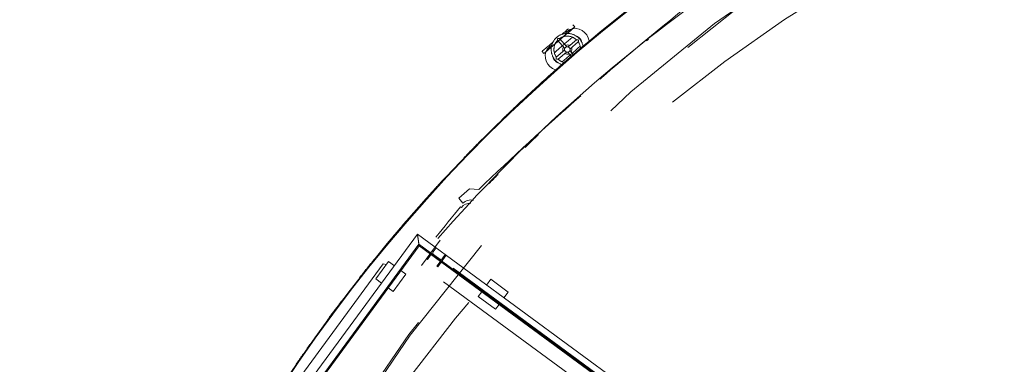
# Model space of a CAD drawing. Header units: metres. Extents: x 135583 to 135939, y 457896 to 458258.
# Tile 453 of 599: x 135723.09 to 135729.97, y 458059.71 to 458062.12. Entities that reach past the tile are written whole.
import ezdxf

# ---------------------------------------------------------------- set-up
doc = ezdxf.new("R2010")
doc.units = ezdxf.units.M
doc.linetypes.add('Hidden', pattern=[4, 2, -2])
doc.layers.add('NIEUWE INSTALLATIE', color=250, linetype='Continuous', lineweight=0)

msp = doc.modelspace()

# ---------------------------------------------------------------- linework, layer by layer
at = {"layer": 'NIEUWE INSTALLATIE'}
for p, q in [((135726.9161, 458062.0343), (135726.8959, 458062.0169)), ((135726.9656, 458062.0649), (135726.9532, 458062.0793)), ((135726.8458, 458061.9711), (135726.8957, 458061.9131)), ((135726.9101, 458061.9255), (135726.8602, 458061.9835)), ((135726.978, 458061.9747), (135726.9199, 458061.9247)), ((135726.9323, 458061.9103), (135726.9904, 458061.9603)), ((135726.7371, 458061.8935), (135726.7495, 458061.8791)), ((135726.8075, 458061.9408), (135726.7872, 458061.9234)), ((135726.895, 458061.9033), (135726.8369, 458061.8534)), ((135726.8493, 458061.839), (135726.9074, 458061.8889)), ((135726.9172, 458061.8881), (135726.9433, 458061.8577)), ((135726.9578, 458061.87), (135726.9316, 458061.9005)), ((135726.2309, 458060.9331), (135726.1552, 458060.8677)), ((135726.2943, 458060.9285), (135726.2309, 458060.9331)), ((135726.1552, 458060.8677), (135726.1846, 458060.8336)), ((135726.1741, 458060.8043), (135726.1681, 458060.8087)), ((135725.8662, 458060.6173), (135724.8596, 458059.2473)), ((135733.1738, 458055.2485), (135725.8662, 458060.6173)), ((135724.9295, 458059.258), (135725.8769, 458060.5474)), ((135725.8786, 458060.5362), (135724.9407, 458059.2597)), ((135725.8769, 458060.5474), (135733.1845, 458055.1786)), ((135725.8769, 458060.5474), (135725.8786, 458060.5362)), ((135733.1862, 458055.1674), (135725.8786, 458060.5362)), ((135725.6266, 458060.4095), (135724.9864, 458059.538)), ((135725.6642, 458060.4269), (135725.5754, 458060.306)), ((135725.6482, 458060.4052), (135725.6266, 458060.4095)), ((135725.7052, 458060.3968), (135725.6642, 458060.4269)), ((135725.7851, 458060.3381), (135725.7513, 458060.363)), ((135725.5754, 458060.306), (135725.6164, 458060.2759)), ((135725.6963, 458060.2172), (135725.7851, 458060.3381)), ((135726.3801, 458060.3018), (135726.35, 458060.2608)), ((135726.501, 458060.2129), (135726.3801, 458060.3018)), ((135725.6625, 458060.2421), (135725.6963, 458060.2172)), ((135726.3162, 458060.2147), (135726.2913, 458060.1809)), ((135726.2913, 458060.1809), (135726.4122, 458060.0921)), ((135726.4709, 458060.172), (135726.501, 458060.2129)), ((135726.4122, 458060.0921), (135726.4371, 458060.1259))]:
    msp.add_line(p, q, dxfattribs=at)
at = {"layer": 'NIEUWE INSTALLATIE', "linetype": 'Hidden'}
for p, q in [((135727.1262, 458062.0152), (135727.125, 458062.0141)), ((135727.1262, 458062.0152), (135727.125, 458062.0141)), ((135727.1256, 458062.0146), (135727.134, 458062.0215)), ((135727.1464, 458062.0317), (135727.1517, 458062.0361)), ((135726.8405, 458061.7714), (135726.8336, 458061.7653)), ((135726.8405, 458061.7714), (135726.8336, 458061.7653)), ((135726.8396, 458061.7706), (135726.8496, 458061.7794)), ((135726.863, 458061.7912), (135726.866, 458061.7939)), ((135726.5879, 458061.5414), (135726.5886, 458061.5421)), ((135726.5623, 458061.5173), (135726.5732, 458061.5275)), ((135726.294, 458061.255), (135726.3048, 458061.2659)), ((135726.0348, 458060.9839), (135726.0447, 458060.9945)), ((135725.7852, 458060.7045), (135725.7927, 458060.7131)), ((135725.8955, 458060.3972), (135726.0258, 458060.5745)), ((135725.8955, 458060.3972), (135726.0258, 458060.5745)), ((135725.9757, 458060.4928), (135725.9967, 458060.5214)), ((135725.9757, 458060.4928), (135725.9967, 458060.5214)), ((135725.931, 458060.4455), (135725.9375, 458060.4408)), ((135725.931, 458060.4455), (135725.9375, 458060.4408)), ((135725.9375, 458060.4408), (135725.9585, 458060.4694)), ((135725.9375, 458060.4408), (135725.9585, 458060.4694)), ((135743.8392, 458047.3434), (135725.9571, 458060.481)), ((135743.8392, 458047.3434), (135725.9571, 458060.481)), ((135743.8463, 458047.3531), (135725.9642, 458060.4907)), ((135743.8463, 458047.3531), (135725.9642, 458060.4907)), ((135725.9753, 458060.472), (135726.0204, 458060.4388)), ((135725.9753, 458060.472), (135726.0204, 458060.4388)), ((135726.0234, 458060.4429), (135725.9782, 458060.476)), ((135726.0234, 458060.4429), (135725.9782, 458060.476)), ((135726.0084, 458060.3887), (135726.0676, 458060.4693)), ((135726.0084, 458060.3887), (135726.0676, 458060.4693)), ((135726.0612, 458060.474), (135726.0402, 458060.4454)), ((135726.0612, 458060.474), (135726.0402, 458060.4454)), ((135725.5452, 458060.4169), (135725.5482, 458060.4206)), ((135743.7776, 458047.2596), (135725.8955, 458060.3972)), ((135743.7776, 458047.2596), (135725.8955, 458060.3972)), ((135726.023, 458060.4221), (135726.002, 458060.3934)), ((135726.023, 458060.4221), (135726.002, 458060.3934)), ((135726.002, 458060.3934), (135726.0084, 458060.3887)), ((135726.002, 458060.3934), (135726.0084, 458060.3887)), ((135725.0193, 458059.7088), (135725.0209, 458059.7112))]:
    msp.add_line(p, q, dxfattribs=at)
at = {"layer": 'NIEUWE INSTALLATIE', "flags": 128}
for points in [[(135727.0243, 458061.9269), (135727.0234, 458061.9313), (135727.0224, 458061.9357), (135727.0211, 458061.94), (135727.0197, 458061.9443), (135727.0181, 458061.9485), (135727.0164, 458061.9526), (135727.0145, 458061.9567), (135727.0124, 458061.9607), (135727.0102, 458061.9646), (135727.0078, 458061.9684), (135727.0052, 458061.9721), (135727.0025, 458061.9757), (135726.9997, 458061.9792), (135726.9968, 458061.9826), (135726.9937, 458061.9859), (135726.9904, 458061.989), (135726.9871, 458061.992), (135726.9836, 458061.9949), (135726.98, 458061.9976), (135726.9764, 458062.0002), (135726.9726, 458062.0026), (135726.9687, 458062.0049), (135726.9647, 458062.0071), (135726.9607, 458062.009), (135726.9565, 458062.0108), (135726.9524, 458062.0124), (135726.9481, 458062.0139), (135726.9438, 458062.0152), (135726.9394, 458062.0163), (135726.935, 458062.0173), (135726.9306, 458062.018), (135726.9261, 458062.0186), (135726.9217, 458062.019), (135726.9172, 458062.0193), (135726.9127, 458062.0193), (135726.9082, 458062.0192), (135726.9037, 458062.0189), (135726.8992, 458062.0184), (135726.8948, 458062.0177), (135726.8903, 458062.0169), (135726.8859, 458062.0159), (135726.8816, 458062.0147), (135726.8773, 458062.0133), (135726.8731, 458062.0118), (135726.8689, 458062.0101), (135726.8648, 458062.0082), (135726.8608, 458062.0061), (135726.8569, 458062.004), (135726.8531, 458062.0016), (135726.8493, 458061.9991), (135726.8457, 458061.9965), (135726.8421, 458061.9937), (135726.8403, 458061.9921)], [(135727.0663, 458061.9669), (135727.0603, 458061.9885), (135727.0495, 458062.0086), (135727.0346, 458062.0259), (135727.0164, 458062.0396), (135726.9959, 458062.0488), (135726.9745, 458062.0529), (135726.9532, 458062.0518), (135726.9334, 458062.0454), (135726.9161, 458062.0343)], [(135726.8403, 458061.9921), (135726.8369, 458061.9891), (135726.8337, 458061.986), (135726.8306, 458061.9827), (135726.8276, 458061.9793), (135726.8248, 458061.9758), (135726.8221, 458061.9722), (135726.8196, 458061.9685), (135726.8172, 458061.9647), (135726.8149, 458061.9608), (135726.8129, 458061.9568), (135726.8109, 458061.9527), (135726.8092, 458061.9486), (135726.8076, 458061.9444), (135726.8062, 458061.9401), (135726.8049, 458061.9358), (135726.8039, 458061.9314), (135726.803, 458061.927), (135726.8022, 458061.9226), (135726.8017, 458061.9181), (135726.8013, 458061.9136), (135726.8012, 458061.9091), (135726.8012, 458061.9046), (135726.8013, 458061.9001), (135726.8017, 458061.8956), (135726.8022, 458061.8912), (135726.8029, 458061.8867), (135726.8038, 458061.8823), (135726.8049, 458061.878), (135726.8061, 458061.8736), (135726.8076, 458061.8694), (135726.8091, 458061.8651), (135726.8109, 458061.861), (135726.8128, 458061.8569), (135726.8149, 458061.8529), (135726.8171, 458061.849), (135726.8195, 458061.8452), (135726.822, 458061.8415), (135726.8247, 458061.8379), (135726.8276, 458061.8344), (135726.8305, 458061.831), (135726.8336, 458061.8277), (135726.8368, 458061.8246), (135726.8402, 458061.8216), (135726.8437, 458061.8187), (135726.8472, 458061.816), (135726.8509, 458061.8134), (135726.8547, 458061.811), (135726.8586, 458061.8087), (135726.8626, 458061.8066), (135726.8666, 458061.8046), (135726.8707, 458061.8028), (135726.8749, 458061.8012)], [(135726.8369, 458061.8534), (135726.8348, 458061.8565), (135726.8329, 458061.8597), (135726.8311, 458061.8629), (135726.8294, 458061.8663), (135726.8278, 458061.8697), (135726.8264, 458061.8731), (135726.8251, 458061.8767), (135726.824, 458061.8802), (135726.823, 458061.8838), (135726.8222, 458061.8875), (135726.8215, 458061.8911), (135726.8209, 458061.8948), (135726.8205, 458061.8986), (135726.8202, 458061.9023), (135726.8201, 458061.906), (135726.8202, 458061.9098), (135726.8204, 458061.9135), (135726.8207, 458061.9172), (135726.8212, 458061.9209), (135726.8218, 458061.9246), (135726.8226, 458061.9283), (135726.8236, 458061.9319), (135726.8246, 458061.9355), (135726.8259, 458061.939), (135726.8272, 458061.9425), (135726.8287, 458061.9459), (135726.8303, 458061.9493), (135726.8321, 458061.9526), (135726.834, 458061.9558), (135726.836, 458061.959), (135726.8382, 458061.962), (135726.8404, 458061.965), (135726.8428, 458061.9679), (135726.8453, 458061.9707), (135726.8458, 458061.9711)], [(135726.8602, 458061.9835), (135726.8633, 458061.9856), (135726.8665, 458061.9876), (135726.8698, 458061.9894), (135726.8731, 458061.9911), (135726.8765, 458061.9926), (135726.88, 458061.994), (135726.8835, 458061.9953), (135726.887, 458061.9965), (135726.8906, 458061.9974), (135726.8943, 458061.9983), (135726.898, 458061.999), (135726.9017, 458061.9995), (135726.9054, 458062), (135726.9091, 458062.0002), (135726.9128, 458062.0003), (135726.9166, 458062.0003), (135726.9203, 458062.0001), (135726.924, 458061.9997), (135726.9277, 458061.9992), (135726.9314, 458061.9986), (135726.9351, 458061.9978), (135726.9387, 458061.9969), (135726.9423, 458061.9958), (135726.9458, 458061.9946), (135726.9493, 458061.9932), (135726.9527, 458061.9917), (135726.9561, 458061.9901), (135726.9594, 458061.9883), (135726.9626, 458061.9865), (135726.9658, 458061.9844), (135726.9688, 458061.9823), (135726.9718, 458061.98), (135726.9747, 458061.9776), (135726.9775, 458061.9751), (135726.978, 458061.9747)], [(135726.9507, 458061.9941), (135726.9468, 458061.9907), (135726.9356, 458061.9811), (135726.9185, 458061.9664), (135726.8974, 458061.9483), (135726.8878, 458061.94)], [(135726.9904, 458061.9603), (135726.9924, 458061.9572), (135726.9944, 458061.954), (135726.9962, 458061.9507), (135726.9979, 458061.9474), (135726.9994, 458061.944), (135727.0009, 458061.9405), (135727.0021, 458061.937), (135727.0033, 458061.9334), (135727.0043, 458061.9298), (135727.0051, 458061.9262), (135727.0058, 458061.9225), (135727.0064, 458061.9188), (135727.0068, 458061.9151), (135727.007, 458061.9113)], [(135726.7872, 458061.9234), (135726.7736, 458061.9081), (135726.7644, 458061.8894), (135726.7601, 458061.8686), (135726.761, 458061.8467), (135726.767, 458061.8251), (135726.7778, 458061.8051), (135726.7927, 458061.7877), (135726.8109, 458061.774), (135726.8313, 458061.7649)], [(135726.8847, 458061.9373), (135726.8751, 458061.929), (135726.854, 458061.9109), (135726.8369, 458061.8962), (135726.8257, 458061.8866), (135726.8218, 458061.8832)], [(135726.9426, 458061.8763), (135726.9522, 458061.8846), (135726.9732, 458061.9027), (135726.9904, 458061.9174), (135727.0016, 458061.9271), (135727.0055, 458061.9304)], [(135726.8922, 458061.8158), (135726.8886, 458061.8167), (135726.885, 458061.8178), (135726.8814, 458061.819), (135726.878, 458061.8204), (135726.8745, 458061.8219), (135726.8712, 458061.8235), (135726.8679, 458061.8253), (135726.8646, 458061.8272), (135726.8615, 458061.8292), (135726.8584, 458061.8313), (135726.8555, 458061.8336), (135726.8526, 458061.836), (135726.8498, 458061.8385), (135726.8493, 458061.839)], [(135726.8766, 458061.8195), (135726.8805, 458061.8229), (135726.8917, 458061.8325), (135726.9088, 458061.8473), (135726.9298, 458061.8653), (135726.9395, 458061.8736)]]:
    msp.add_lwpolyline(points, dxfattribs=at)
at = {"layer": 'NIEUWE INSTALLATIE'}
for centre, radius, start, end in [((135734.1873, 458053.4492), 11.1, 53.74843, 260.84537), ((135734.1873, 458053.4492), 11.095, 53.74843, 260.85002), ((135734.1873, 458053.4492), 10.855, 111.46589, 138.88645), ((135741.0721, 458045.5624), 21.3189, 127.79579, 130.72303), ((135734.1873, 458053.4492), 10.85, 128.17223, 128.27527), ((135726.9136, 458061.9068), 0.032, 55.696, 115.696), ((135726.9136, 458061.9068), 0.032, 325.696, 25.696), ((135734.1873, 458053.4492), 10.85, 130.04993, 130.49051), ((135741.0721, 458045.5624), 21.3189, 131.2796, 133.88193), ((135734.1873, 458053.4492), 10.85, 131.9638, 132.28802), ((135734.1873, 458053.4492), 10.85, 133.54779, 134.2328), ((135734.1873, 458053.4492), 10.85, 135.64376, 136.1202), ((135742.6544, 458047.2922), 21.3189, 140.65293, 141.38743)]:
    msp.add_arc(centre, radius, start, end, dxfattribs=at)
at = {"layer": 'NIEUWE INSTALLATIE', "linetype": 'Hidden'}
for centre, radius, start, end in [((135734.3898, 458053.6112), 10.65, 78.54623, 143.696), ((135734.3898, 458053.6112), 10.65, 78.54623, 143.696), ((135734.3898, 458053.6112), 10.64, 74.74329, 143.696), ((135734.3898, 458053.6112), 10.64, 74.74329, 143.696), ((135734.1873, 458053.4492), 10.4012, 323.696, 143.696), ((135734.1873, 458053.4492), 10.4012, 323.696, 143.696), ((135734.1873, 458053.4492), 11.1012, 129.29307, 129.47489), ((135734.1873, 458053.4492), 11.1012, 129.29307, 129.47489), ((135734.1873, 458053.4492), 11.1012, 129.90396, 131.19404), ((135734.1873, 458053.4492), 11.1012, 129.90396, 131.19404), ((135734.1873, 458053.4492), 11.1012, 129.5387, 130.30428), ((135734.1873, 458053.4492), 11.1012, 130.32284, 131.23463), ((135734.1873, 458053.4492), 11.1012, 131.47744, 132.222), ((135734.1873, 458053.4492), 11.1012, 131.23368, 131.4137), ((135734.1873, 458053.4492), 11.1012, 131.23368, 131.4137), ((135734.1873, 458053.4492), 11.1012, 133.17432, 133.35251), ((135734.1873, 458053.4492), 11.1012, 133.17432, 133.35251), ((135734.1873, 458053.4492), 11.1012, 133.41448, 134.1397), ((135734.1873, 458053.4492), 11.1012, 135.11499, 135.29131), ((135734.1873, 458053.4492), 11.1012, 135.11499, 135.29131), ((135734.1873, 458053.4492), 11.1012, 135.35002, 136.05738), ((135734.1873, 458053.4492), 11.1012, 137.0557, 137.2301), ((135734.1873, 458053.4492), 11.1012, 137.0557, 137.2301), ((135734.1873, 458053.4492), 11.1012, 137.28426, 137.97504), ((135734.1873, 458053.4492), 11.1012, 138.99645, 139.16889), ((135734.1873, 458053.4492), 11.1012, 138.99645, 139.16889), ((135734.1873, 458053.4492), 11.1012, 139.21734, 139.89269), ((135734.1873, 458053.4492), 11.1012, 140.93724, 141.10767), ((135734.1873, 458053.4492), 11.1012, 140.93724, 141.10767), ((135725.9854, 458060.4857), 0.012, 143.696, 233.696), ((135725.9854, 458060.4857), 0.012, 143.696, 233.696), ((135734.1873, 458053.4492), 11.1012, 141.1494, 141.81032), ((135734.1873, 458053.4492), 11.1012, 143.10274, 143.72793), ((135734.1873, 458053.4492), 11.1012, 142.87806, 143.04643), ((135734.1873, 458053.4492), 11.1012, 142.87806, 143.04643), ((135734.3898, 458053.6112), 10.65, 143.696, 323.696), ((135734.3898, 458053.6112), 10.65, 143.696, 323.696), ((135734.3898, 458053.6112), 10.64, 143.696, 323.696), ((135734.3898, 458053.6112), 10.64, 143.696, 323.696), ((135734.1873, 458053.4492), 11.1012, 144.81893, 144.9852), ((135734.1873, 458053.4492), 11.1012, 144.81893, 144.9852), ((135734.1873, 458053.4492), 11.1012, 145.20974, 145.64554)]:
    msp.add_arc(centre, radius, start, end, dxfattribs=at)
at = {"layer": 'NIEUWE INSTALLATIE'}
for centre, major_axis, ratio, start_param, end_param in [((135726.8576, 458061.972), (0.108, 0.0929), 0.000001, 3.926991, 9.424778), ((135726.8452, 458061.9864), (0.108, 0.0929), 0.000001, 0.785398, 1.289235), ((135726.8452, 458061.9864), (0.108, 0.0929), 0.000001, 1.848612, 3.472192), ((135726.9136, 458061.9068), (0.0056, 0.0315), 1, 1.148122, 2.195319), ((135726.9136, 458061.9068), (0.0112, 0.0154), 1, 1.338973, 2.909769), ((135726.9136, 458061.9068), (-0.0091, 0.0307), 1, 2.25527, 3.302468), ((135726.9136, 458061.9068), (-0.0059, 0.018), 1, 1.963495, 3.534292), ((135726.9136, 458061.9068), (0.0169, 0.0087), 1, 0.231824, 1.80262), ((135726.9136, 458061.9068), (0.017, -0.0086), 1, 5.890486, 7.461283), ((135726.2399, 458060.7758), (0.0792, 0.0113), 1, 1.213125, 2.190619), ((135726.2305, 458060.7628), (0.0641, 0.0281), 1, 1.047198, 2.094396)]:
    msp.add_ellipse(centre, major_axis=major_axis, ratio=ratio, start_param=start_param, end_param=end_param, dxfattribs=at)
msp.add_ellipse((135726.8576, 458061.972), major_axis=(0.108, 0.0929), ratio=0.000001, dxfattribs=at)
at = {"layer": 'NIEUWE INSTALLATIE', "linetype": 'Hidden'}
for centre, major_axis, start_param, end_param in [((135725.9682, 458060.4623), (-0.0111, -0.0045), 3.695167, 5.265963), ((135725.9682, 458060.4623), (-0.0111, -0.0045), 3.695167, 5.265963), ((135726.0133, 458060.4292), (-0.0018, 0.0119), 3.926991, 5.497787), ((135726.0133, 458060.4292), (-0.0018, 0.0119), 3.926991, 5.497787), ((135726.0305, 458060.4525), (-0.0018, 0.0119), 2.356195, 3.926991), ((135726.0305, 458060.4525), (-0.0018, 0.0119), 2.356195, 3.926991)]:
    msp.add_ellipse(centre, major_axis=major_axis, ratio=1, start_param=start_param, end_param=end_param, dxfattribs=at)
at = {"layer": 'NIEUWE INSTALLATIE'}
for points, knots in [([(135726.8458, 458061.9711), (135726.8458, 458061.9712), (135726.8458, 458061.9712), (135726.8458, 458061.9714), (135726.8458, 458061.9717), (135726.8458, 458061.9719), (135726.8458, 458061.9723), (135726.8458, 458061.9727), (135726.8458, 458061.9729), (135726.8458, 458061.9731)], [-1, -1, -1, -1, -0.9285714, -0.8928571, -0.8571429, -0.8214286, -0.7857143, -0.75, -0.7142857, -0.7142857, -0.7142857, -0.7142857]), ([(135726.8458, 458061.9717), (135726.8458, 458061.9716), (135726.8458, 458061.9714), (135726.8458, 458061.9712), (135726.8458, 458061.9712), (135726.8458, 458061.9711)], [-0.1428571, -0.1428571, -0.1428571, -0.1428571, -0.1071429, -0.0714286, 0, 0, 0, 0]), ([(135726.8459, 458061.975), (135726.8459, 458061.9752), (135726.8459, 458061.9755), (135726.846, 458061.9761), (135726.846, 458061.9767), (135726.846, 458061.9773), (135726.846, 458061.9779), (135726.8461, 458061.9787), (135726.8462, 458061.9801), (135726.8462, 458061.9814), (135726.8463, 458061.9823)], [-0.5714286, -0.5714286, -0.5714286, -0.5714286, -0.5357143, -0.5, -0.4642857, -0.4285714, -0.3928571, -0.3571429, -0.2857143, -0.1428571, -0.1428571, -0.1428571, -0.1428571]), ([(135726.8465, 458061.9849), (135726.8478, 458061.9848), (135726.8494, 458061.9847), (135726.8512, 458061.9845), (135726.8518, 458061.9845), (135726.8524, 458061.9844), (135726.8532, 458061.9843), (135726.854, 458061.9842), (135726.8547, 458061.9842), (135726.8553, 458061.9841), (135726.8558, 458061.984), (135726.8564, 458061.984), (135726.8569, 458061.9839), (135726.8574, 458061.9839), (135726.8578, 458061.9838), (135726.8583, 458061.9838), (135726.8587, 458061.9837), (135726.8591, 458061.9837), (135726.8594, 458061.9836), (135726.8597, 458061.9836), (135726.8599, 458061.9836), (135726.8601, 458061.9836), (135726.8602, 458061.9835), (135726.8602, 458061.9835)], [-1, -1, -1, -1, -0.785714, -0.732143, -0.705357, -0.678571, -0.625, -0.571429, -0.535714, -0.5, -0.464286, -0.428571, -0.392857, -0.357143, -0.321429, -0.285714, -0.25, -0.214286, -0.178571, -0.142857, -0.107143, -0.071429, 0, 0, 0, 0]), ([(135726.8602, 458061.9835), (135726.8602, 458061.9835), (135726.8601, 458061.9836), (135726.8599, 458061.9836), (135726.8597, 458061.9836), (135726.8597, 458061.9836)], [-1, -1, -1, -1, -0.9285714, -0.8928571, -0.8571429, -0.8571429, -0.8571429, -0.8571429]), ([(135726.978, 458061.9747), (135726.978, 458061.9747), (135726.978, 458061.9747), (135726.9783, 458061.9747), (135726.9784, 458061.9747), (135726.9785, 458061.9747)], [0, 0, 0, 0, 0.0714286, 0.1071429, 0.1428571, 0.1428571, 0.1428571, 0.1428571]), ([(135726.9818, 458061.9745), (135726.9817, 458061.9746), (135726.9813, 458061.9746), (135726.9808, 458061.9746), (135726.9803, 458061.9746), (135726.9799, 458061.9746), (135726.9795, 458061.9746), (135726.9791, 458061.9746), (135726.9788, 458061.9746), (135726.9785, 458061.9747), (135726.9783, 458061.9747), (135726.978, 458061.9747), (135726.978, 458061.9747), (135726.978, 458061.9747)], [0.5714286, 0.5714286, 0.5714286, 0.5714286, 0.6071429, 0.6428571, 0.6785714, 0.7142857, 0.75, 0.7857143, 0.8214286, 0.8571429, 0.8928571, 0.9285714, 1, 1, 1, 1]), ([(135726.9891, 458061.9742), (135726.9883, 458061.9742), (135726.987, 458061.9743), (135726.9855, 458061.9744), (135726.9847, 458061.9744), (135726.9843, 458061.9744), (135726.9841, 458061.9744)], [0.1428571, 0.1428571, 0.1428571, 0.1428571, 0.2857143, 0.3571429, 0.3928571, 0.4285714, 0.4285714, 0.4285714, 0.4285714]), ([(135726.9904, 458061.9603), (135726.9904, 458061.9603), (135726.9904, 458061.9603), (135726.9904, 458061.9606), (135726.9904, 458061.9608), (135726.9905, 458061.9611), (135726.9905, 458061.9614), (135726.9905, 458061.9618), (135726.9906, 458061.9621), (135726.9906, 458061.9624), (135726.9906, 458061.9627), (135726.9907, 458061.9631), (135726.9908, 458061.9636), (135726.9908, 458061.9641), (135726.9909, 458061.9646), (135726.9909, 458061.9652), (135726.991, 458061.9658), (135726.9911, 458061.9664), (135726.9911, 458061.967), (135726.9912, 458061.9678), (135726.9913, 458061.9692), (135726.9915, 458061.9714), (135726.9917, 458061.9731), (135726.9917, 458061.974)], [0, 0, 0, 0, 0.071429, 0.107143, 0.142857, 0.178571, 0.214286, 0.25, 0.285714, 0.303571, 0.321429, 0.357143, 0.392857, 0.428571, 0.464286, 0.5, 0.535714, 0.571429, 0.607143, 0.642857, 0.714286, 0.857143, 1, 1, 1, 1]), ([(135726.9904, 458061.9608), (135726.9904, 458061.9607), (135726.9904, 458061.9606), (135726.9904, 458061.9603), (135726.9904, 458061.9603), (135726.9904, 458061.9603)], [0.8571429, 0.8571429, 0.8571429, 0.8571429, 0.8928571, 0.9285714, 1, 1, 1, 1]), ([(135726.895, 458061.9033), (135726.895, 458061.9033), (135726.895, 458061.9031), (135726.8951, 458061.9027), (135726.8952, 458061.9024), (135726.8952, 458061.9022)], [0, 0, 0, 0, 0.1428571, 0.2142857, 0.2857143, 0.2857143, 0.2857143, 0.2857143]), ([(135726.8952, 458061.9022), (135726.8952, 458061.9023), (135726.8951, 458061.9025), (135726.8951, 458061.9028), (135726.895, 458061.9031), (135726.895, 458061.9033), (135726.895, 458061.9033)], [0.7142857, 0.7142857, 0.7142857, 0.7142857, 0.75, 0.7857143, 0.8571429, 1, 1, 1, 1]), ([(135726.9063, 458061.8893), (135726.9064, 458061.8892), (135726.9066, 458061.8892), (135726.9068, 458061.8891), (135726.9072, 458061.8889), (135726.9074, 458061.8889), (135726.9074, 458061.8889)], [0.7142857, 0.7142857, 0.7142857, 0.7142857, 0.75, 0.7857143, 0.8571429, 1, 1, 1, 1]), ([(135726.9074, 458061.8889), (135726.9074, 458061.8889), (135726.9072, 458061.8889), (135726.9068, 458061.8891), (135726.9065, 458061.8892), (135726.9063, 458061.8893)], [0, 0, 0, 0, 0.1428571, 0.2142857, 0.2857143, 0.2857143, 0.2857143, 0.2857143]), ([(135726.9181, 458061.8884), (135726.918, 458061.8883), (135726.9177, 458061.8883), (135726.9173, 458061.8882), (135726.9172, 458061.8882), (135726.9172, 458061.8881)], [0.8648404, 0.8648404, 0.8648404, 0.8648404, 0.8958333, 0.9305556, 1, 1, 1, 1]), ([(135726.9209, 458061.8892), (135726.9208, 458061.8892), (135726.9207, 458061.8892), (135726.9206, 458061.8892), (135726.9206, 458061.8891)], [0.71573289, 0.71573289, 0.71573289, 0.71573289, 0.72222222, 0.72813202, 0.72813202, 0.72813202, 0.72813202]), ([(135726.928, 458061.9192), (135726.9285, 458061.9187), (135726.9292, 458061.9178), (135726.9298, 458061.9168), (135726.9302, 458061.9162), (135726.9303, 458061.9159), (135726.9304, 458061.9158)], [0, 0, 0, 0, 0.1428571, 0.2142857, 0.25, 0.2857143, 0.2857143, 0.2857143, 0.2857143]), ([(135726.9289, 458061.8955), (135726.9297, 458061.8965), (135726.9305, 458061.8979), (135726.931, 458061.8992), (135726.9312, 458061.8996), (135726.9314, 458061.9), (135726.9315, 458061.9002), (135726.9315, 458061.9005), (135726.9316, 458061.9005), (135726.9316, 458061.9005)], [0.2857143, 0.2857143, 0.2857143, 0.2857143, 0.5714286, 0.6785714, 0.7321429, 0.7857143, 0.8392857, 0.8928571, 1, 1, 1, 1]), ([(135726.9312, 458061.9141), (135726.9313, 458061.9139), (135726.9314, 458061.9137), (135726.9315, 458061.9132), (135726.9317, 458061.9127), (135726.9318, 458061.9123), (135726.9319, 458061.912), (135726.932, 458061.9117), (135726.9321, 458061.9114), (135726.9321, 458061.9112), (135726.9322, 458061.9109), (135726.9323, 458061.9105), (135726.9323, 458061.9103), (135726.9323, 458061.9103)], [0.4285714, 0.4285714, 0.4285714, 0.4285714, 0.4642857, 0.5, 0.5714286, 0.6071429, 0.6428571, 0.6785714, 0.7142857, 0.75, 0.7857143, 0.8571429, 1, 1, 1, 1]), ([(135726.9316, 458061.9005), (135726.9316, 458061.9005), (135726.9315, 458061.9004), (135726.9314, 458061.9002), (135726.9313, 458061.8999), (135726.9313, 458061.8997), (135726.9312, 458061.8996)], [0, 0, 0, 0, 0.0555556, 0.0833333, 0.1111111, 0.1352064, 0.1352064, 0.1352064, 0.1352064]), ([(135726.9323, 458061.9103), (135726.9323, 458061.9103), (135726.9323, 458061.9105), (135726.9322, 458061.9109), (135726.9321, 458061.9112), (135726.9321, 458061.9114)], [0, 0, 0, 0, 0.1428571, 0.2142857, 0.2857143, 0.2857143, 0.2857143, 0.2857143]), ([(135726.8369, 458061.8534), (135726.8369, 458061.8534), (135726.8369, 458061.8533), (135726.8369, 458061.8531), (135726.8369, 458061.8529), (135726.8368, 458061.8526), (135726.8368, 458061.8523), (135726.8367, 458061.8519), (135726.8367, 458061.8515), (135726.8367, 458061.8512), (135726.8366, 458061.8509), (135726.8366, 458061.8506), (135726.8365, 458061.8501), (135726.8365, 458061.8495), (135726.8364, 458061.849), (135726.8363, 458061.8484), (135726.8363, 458061.8479), (135726.8362, 458061.8473), (135726.8362, 458061.8467), (135726.8361, 458061.8459), (135726.8359, 458061.8444), (135726.8357, 458061.8423), (135726.8356, 458061.8405), (135726.8355, 458061.8397)], [0, 0, 0, 0, 0.071429, 0.107143, 0.142857, 0.178571, 0.214286, 0.25, 0.285714, 0.303571, 0.321429, 0.357143, 0.392857, 0.428571, 0.464286, 0.5, 0.535714, 0.571429, 0.607143, 0.642857, 0.714286, 0.857143, 1, 1, 1, 1]), ([(135726.8369, 458061.8528), (135726.8369, 458061.8529), (135726.8369, 458061.8531), (135726.8369, 458061.8533), (135726.8369, 458061.8534), (135726.8369, 458061.8534)], [0.8571429, 0.8571429, 0.8571429, 0.8571429, 0.8928571, 0.9285714, 1, 1, 1, 1]), ([(135726.8432, 458061.8392), (135726.8434, 458061.8392), (135726.8438, 458061.8392), (135726.8443, 458061.8391), (135726.8449, 458061.8391), (135726.8454, 458061.8391), (135726.846, 458061.8391), (135726.8465, 458061.839), (135726.847, 458061.839), (135726.8474, 458061.839), (135726.8478, 458061.839), (135726.8482, 458061.839), (135726.8485, 458061.839), (135726.8488, 458061.839), (135726.849, 458061.839), (135726.8492, 458061.839), (135726.8493, 458061.839), (135726.8493, 458061.839)], [0.4285714, 0.4285714, 0.4285714, 0.4285714, 0.4642857, 0.5, 0.5357143, 0.5714286, 0.6071429, 0.6428571, 0.6785714, 0.7142857, 0.75, 0.7857143, 0.8214286, 0.8571429, 0.8928571, 0.9285714, 1, 1, 1, 1]), ([(135726.8493, 458061.839), (135726.8493, 458061.839), (135726.8492, 458061.839), (135726.849, 458061.839), (135726.8489, 458061.839), (135726.8488, 458061.839)], [0, 0, 0, 0, 0.0714286, 0.1071429, 0.1428571, 0.1428571, 0.1428571, 0.1428571]), ([(135725.8662, 458060.6173), (135725.8662, 458060.6173), (135725.8663, 458060.6167), (135725.8666, 458060.6147), (135725.8669, 458060.6127), (135725.8672, 458060.6106), (135725.8675, 458060.6086), (135725.8678, 458060.6066), (135725.8682, 458060.6037), (135725.8687, 458060.6005), (135725.8691, 458060.5978), (135725.8695, 458060.5957), (135725.8698, 458060.5936), (135725.8701, 458060.5914), (135725.8705, 458060.5892), (135725.8708, 458060.5869), (135725.8712, 458060.5846), (135725.8715, 458060.5824), (135725.8719, 458060.5801), (135725.8722, 458060.5778), (135725.8726, 458060.5755), (135725.8729, 458060.5733), (135725.8732, 458060.5711), (135725.8736, 458060.569), (135725.8739, 458060.5669), (135725.8742, 458060.5649), (135725.8745, 458060.5629), (135725.8749, 458060.5604), (135725.8752, 458060.5581), (135725.8755, 458060.5561), (135725.8758, 458060.5541), (135725.8762, 458060.552), (135725.8765, 458060.55), (135725.8768, 458060.548), (135725.8768, 458060.5474), (135725.8769, 458060.5474)], [0, 0, 0, 0, 0.083333, 0.125, 0.166667, 0.208333, 0.229167, 0.25, 0.291667, 0.333333, 0.354167, 0.375, 0.395833, 0.416667, 0.4375, 0.458333, 0.479167, 0.5, 0.520833, 0.541667, 0.5625, 0.583333, 0.604167, 0.625, 0.645833, 0.666667, 0.6875, 0.708333, 0.75, 0.770833, 0.791667, 0.833333, 0.875, 0.916667, 1, 1, 1, 1])]:
    msp.add_open_spline(points, degree=3, knots=knots, dxfattribs=at)
for points in [[(135726.98, 458061.9984), (135726.9827, 458061.9975), (135726.9881, 458061.9951), (135726.9958, 458061.9899), (135727.0025, 458061.9833), (135727.0081, 458061.9756), (135727.0121, 458061.9673), (135727.0136, 458061.9615), (135727.0141, 458061.9587)], [(135726.9172, 458061.8881), (135726.9172, 458061.8881), (135726.9174, 458061.8882), (135726.9182, 458061.8884), (135726.9194, 458061.8887), (135726.9209, 458061.8892), (135726.922, 458061.8897), (135726.9226, 458061.89)], [(135726.9196, 458061.8888), (135726.9195, 458061.8888), (135726.9195, 458061.8887), (135726.9194, 458061.8887)], [(135726.9276, 458061.8939), (135726.9281, 458061.8944), (135726.9285, 458061.8949), (135726.9289, 458061.8955)], [(135726.9301, 458061.8973), (135726.93, 458061.8972), (135726.93, 458061.8971), (135726.9299, 458061.897)], [(135726.9307, 458061.8984), (135726.9306, 458061.8984), (135726.9306, 458061.8983), (135726.9306, 458061.8983)], [(135726.8473, 458061.8152), (135726.8446, 458061.8161), (135726.8391, 458061.8185), (135726.8315, 458061.8237), (135726.8247, 458061.8304), (135726.8192, 458061.838), (135726.8152, 458061.8464), (135726.8136, 458061.8521), (135726.8131, 458061.8549)], [(135726.8382, 458061.8395), (135726.839, 458061.8394), (135726.8399, 458061.8394), (135726.8407, 458061.8393)]]:
    msp.add_open_spline(points, degree=3, dxfattribs=at)

doc.saveas('drawing.dxf')
